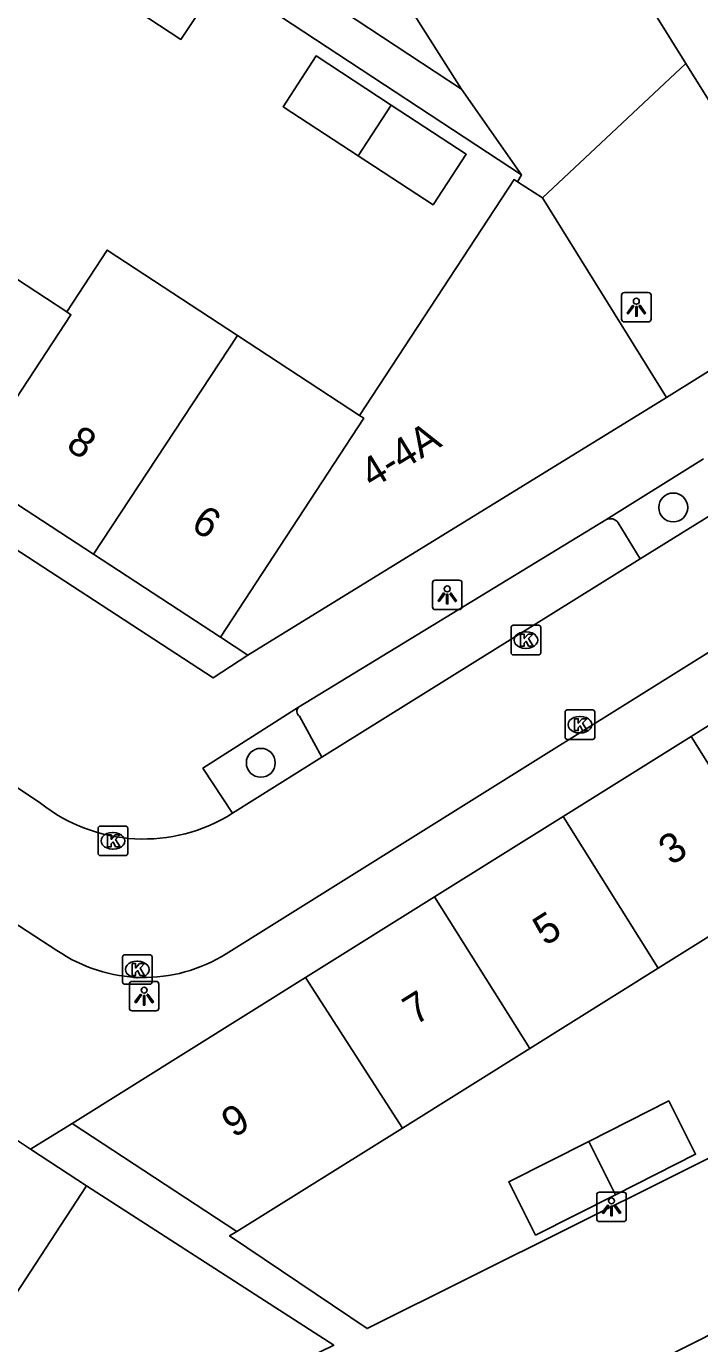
# Model space of a CAD drawing. Extents: x 159280 to 160375, y 384531 to 385872.
# Drawn here: x 160204.45 to 160227.21, y 384863.7 to 384908.23 of the extents above; entities that cross this region are included whole.
import ezdxf

# ---------------------------------------------------------------- set-up
doc = ezdxf.new("R2010")
doc.units = 0
for name, color, linetype in [('IMGEO_Boom', 7, 'Continuous'), ('IMGEO_Hek', 7, 'Continuous'), ('IMGEO_Kolk', 7, 'Continuous'), ('IMGEO_Lichtpunt', 7, 'Continuous'), ('IMGEO_Pand', 7, 'Continuous'), ('IMGEO_Pand_nummerreeks', 7, 'Continuous'), ('IMGEO_Parkeervlak_open', 7, 'Continuous'), ('IMGEO_Rijbaan_lokaal_open', 7, 'Continuous'), ('IMGEO_Voetpad_open', 7, 'Continuous')]:
    doc.layers.add(name, color=color, linetype=linetype)

msp = doc.modelspace()

# ---------------------------------------------------------------- linework, layer by layer
at = {"layer": 'IMGEO_Boom'}
for centre in [(160226.316, 384891.964), (160212.373, 384883.333)]:
    msp.add_circle(centre, 0.489, dxfattribs=at)
at = {"layer": 'IMGEO_Hek'}
for points in [[(160221.9, 384902.432), (160226.74, 384906.971)], [(160204.592, 384870.277), (160205.997, 384871.144)]]:
    msp.add_lwpolyline(points, dxfattribs=at)
at = {"layer": 'IMGEO_Kolk'}
for p, q in [((160220.833, 384887.055), (160220.833, 384887.907)), ((160220.908, 384887.981), (160221.76, 384887.981)), ((160221.834, 384887.907), (160221.834, 384887.055)), ((160221.321, 384887.761), (160221.346, 384887.761)), ((160221.344, 384887.201), (160221.319, 384887.201)), ((160221.76, 384886.981), (160220.908, 384886.981)), ((160222.66, 384884.195), (160222.66, 384885.047)), ((160222.735, 384885.121), (160223.587, 384885.121)), ((160223.148, 384884.901), (160223.173, 384884.901)), ((160223.661, 384885.047), (160223.661, 384884.195)), ((160223.171, 384884.341), (160223.146, 384884.341)), ((160223.587, 384884.121), (160222.735, 384884.121)), ((160206.872, 384880.269), (160206.872, 384881.121)), ((160206.947, 384881.195), (160207.799, 384881.195)), ((160207.36, 384880.975), (160207.385, 384880.975)), ((160207.873, 384881.121), (160207.873, 384880.269)), ((160207.383, 384880.415), (160207.358, 384880.415)), ((160207.799, 384880.195), (160206.947, 384880.195)), ((160207.698, 384875.92), (160207.698, 384876.772)), ((160207.773, 384876.846), (160208.625, 384876.846)), ((160208.699, 384876.772), (160208.699, 384875.92)), ((160208.186, 384876.626), (160208.211, 384876.626)), ((160208.209, 384876.066), (160208.184, 384876.066)), ((160208.625, 384875.846), (160207.773, 384875.846))]:
    msp.add_line(p, q, dxfattribs=at)
for points in [[(160220.833, 384887.055), (160220.833, 384887.907)], [(160220.908, 384887.981), (160221.76, 384887.981)], [(160221.834, 384887.907), (160221.834, 384887.055)], [(160221.154, 384887.681), (160221.277, 384887.681), (160221.277, 384887.53), (160221.407, 384887.681), (160221.571, 384887.681), (160221.425, 384887.53), (160221.578, 384887.281), (160221.426, 384887.281), (160221.341, 384887.445), (160221.277, 384887.378), (160221.277, 384887.281), (160221.154, 384887.281), (160221.154, 384887.681)], [(160221.76, 384886.981), (160220.908, 384886.981)], [(160222.66, 384884.195), (160222.66, 384885.047)], [(160222.735, 384885.121), (160223.587, 384885.121)], [(160222.981, 384884.821), (160223.104, 384884.821), (160223.104, 384884.67), (160223.234, 384884.821), (160223.398, 384884.821), (160223.252, 384884.67), (160223.405, 384884.421), (160223.253, 384884.421), (160223.168, 384884.585), (160223.104, 384884.518), (160223.104, 384884.421), (160222.981, 384884.421), (160222.981, 384884.821)], [(160223.661, 384885.047), (160223.661, 384884.195)], [(160223.587, 384884.121), (160222.735, 384884.121)], [(160206.872, 384880.269), (160206.872, 384881.121)], [(160206.947, 384881.195), (160207.799, 384881.195)], [(160207.193, 384880.895), (160207.316, 384880.895), (160207.316, 384880.744), (160207.446, 384880.895), (160207.61, 384880.895), (160207.464, 384880.744), (160207.617, 384880.495), (160207.465, 384880.495), (160207.38, 384880.659), (160207.316, 384880.592), (160207.316, 384880.495), (160207.193, 384880.495), (160207.193, 384880.895)], [(160207.873, 384881.121), (160207.873, 384880.269)], [(160207.799, 384880.195), (160206.947, 384880.195)], [(160207.698, 384875.92), (160207.698, 384876.772)], [(160207.773, 384876.846), (160208.625, 384876.846)], [(160208.699, 384876.772), (160208.699, 384875.92)], [(160208.019, 384876.546), (160208.142, 384876.546), (160208.142, 384876.395), (160208.272, 384876.546), (160208.436, 384876.546), (160208.29, 384876.395), (160208.443, 384876.146), (160208.291, 384876.146), (160208.206, 384876.31), (160208.142, 384876.243), (160208.142, 384876.146), (160208.019, 384876.146), (160208.019, 384876.546)], [(160208.625, 384875.846), (160207.773, 384875.846)]]:
    msp.add_lwpolyline(points, dxfattribs=at)
for centre, start, end in [((160220.91, 384887.905), 91.552, 178.448), ((160220.91, 384887.905), 91.552, 178.448), ((160221.758, 384887.905), 1.552, 88.448), ((160221.758, 384887.905), 1.552, 88.448), ((160220.91, 384887.057), 181.552, 268.448), ((160220.91, 384887.057), 181.552, 268.448), ((160221.758, 384887.057), 271.552, 358.448), ((160221.758, 384887.057), 271.552, 358.448), ((160222.737, 384885.045), 91.552, 178.448), ((160222.737, 384885.045), 91.552, 178.448), ((160223.585, 384885.045), 1.552, 88.448), ((160223.585, 384885.045), 1.552, 88.448), ((160222.737, 384884.197), 181.552, 268.448), ((160222.737, 384884.197), 181.552, 268.448), ((160223.585, 384884.197), 271.552, 358.448), ((160223.585, 384884.197), 271.552, 358.448), ((160206.949, 384881.119), 91.552, 178.448), ((160206.949, 384881.119), 91.552, 178.448), ((160207.797, 384881.119), 1.552, 88.448), ((160207.797, 384881.119), 1.552, 88.448), ((160206.949, 384880.271), 181.552, 268.448), ((160206.949, 384880.271), 181.552, 268.448), ((160207.797, 384880.271), 271.552, 358.448), ((160207.797, 384880.271), 271.552, 358.448), ((160207.775, 384876.77), 91.552, 178.448), ((160207.775, 384876.77), 91.552, 178.448), ((160208.623, 384876.77), 1.552, 88.448), ((160208.623, 384876.77), 1.552, 88.448), ((160207.775, 384875.922), 181.552, 268.448), ((160207.775, 384875.922), 181.552, 268.448), ((160208.623, 384875.922), 271.552, 358.448), ((160208.623, 384875.922), 271.552, 358.448)]:
    msp.add_arc(centre, 0.0765, start, end, dxfattribs=at)
for centre, major_axis, ratio, start_param, end_param in [((160221.32, 384887.481), (-0.387, 0.002), 0.722429, 4.712389, 7.853982), ((160221.345, 384887.481), (-0.39, 0.002), 0.717154, 1.570796, 4.712389), ((160223.147, 384884.621), (-0.387, 0.002), 0.722429, 4.712389, 7.853982), ((160223.172, 384884.621), (-0.39, 0.002), 0.717154, 1.570796, 4.712389), ((160207.359, 384880.695), (-0.387, 0.002), 0.722429, 4.712389, 7.853982), ((160207.384, 384880.695), (-0.39, 0.002), 0.717154, 1.570796, 4.712389), ((160208.185, 384876.346), (-0.387, 0.002), 0.722429, 4.712389, 7.853982), ((160208.21, 384876.346), (-0.39, 0.002), 0.717154, 1.570796, 4.712389)]:
    msp.add_ellipse(centre, major_axis=major_axis, ratio=ratio, start_param=start_param, end_param=end_param, dxfattribs=at)
at = {"layer": 'IMGEO_Lichtpunt'}
for p, q in [((160224.57, 384899.137), (160224.57, 384898.33)), ((160224.57, 384899.137), (160224.57, 384898.33)), ((160225.472, 384899.232), (160224.664, 384899.232)), ((160225.472, 384899.232), (160224.664, 384899.232)), ((160225.566, 384898.33), (160225.566, 384899.137)), ((160225.566, 384898.33), (160225.566, 384899.137)), ((160224.664, 384898.236), (160225.472, 384898.236)), ((160224.664, 384898.236), (160225.472, 384898.236)), ((160218.177, 384889.413), (160218.177, 384888.606)), ((160218.177, 384889.413), (160218.177, 384888.606)), ((160219.079, 384889.508), (160218.271, 384889.508)), ((160219.079, 384889.508), (160218.271, 384889.508)), ((160219.173, 384888.606), (160219.173, 384889.413)), ((160219.173, 384888.606), (160219.173, 384889.413)), ((160218.271, 384888.512), (160219.079, 384888.512)), ((160218.271, 384888.512), (160219.079, 384888.512)), ((160208.831, 384875.945), (160208.023, 384875.945)), ((160208.831, 384875.945), (160208.023, 384875.945)), ((160207.929, 384875.85), (160207.929, 384875.043)), ((160207.929, 384875.85), (160207.929, 384875.043)), ((160208.925, 384875.043), (160208.925, 384875.85)), ((160208.925, 384875.043), (160208.925, 384875.85)), ((160208.023, 384874.949), (160208.831, 384874.949)), ((160208.023, 384874.949), (160208.831, 384874.949)), ((160224.632, 384868.821), (160223.824, 384868.821)), ((160224.632, 384868.821), (160223.824, 384868.821)), ((160223.73, 384868.726), (160223.73, 384867.919)), ((160223.73, 384868.726), (160223.73, 384867.919)), ((160224.726, 384867.919), (160224.726, 384868.726)), ((160224.726, 384867.919), (160224.726, 384868.726)), ((160223.824, 384867.825), (160224.632, 384867.825)), ((160223.824, 384867.825), (160224.632, 384867.825))]:
    msp.add_line(p, q, dxfattribs=at)
for points in [[(160224.944, 384898.801), (160224.983, 384898.773), (160224.795, 384898.511), (160224.757, 384898.538), (160224.944, 384898.801)], [(160225.046, 384898.753), (160225.093, 384898.753), (160225.093, 384898.431), (160225.046, 384898.431), (160225.046, 384898.753)], [(160225.156, 384898.773), (160225.194, 384898.8), (160225.381, 384898.538), (160225.342, 384898.51), (160225.156, 384898.773)], [(160218.551, 384889.077), (160218.59, 384889.049), (160218.402, 384888.787), (160218.364, 384888.814), (160218.551, 384889.077)], [(160218.653, 384889.029), (160218.7, 384889.029), (160218.7, 384888.707), (160218.653, 384888.707), (160218.653, 384889.029)], [(160218.763, 384889.049), (160218.801, 384889.076), (160218.988, 384888.814), (160218.949, 384888.786), (160218.763, 384889.049)], [(160208.303, 384875.514), (160208.342, 384875.486), (160208.154, 384875.224), (160208.116, 384875.251), (160208.303, 384875.514)], [(160208.405, 384875.466), (160208.452, 384875.466), (160208.452, 384875.144), (160208.405, 384875.144), (160208.405, 384875.466)], [(160208.515, 384875.486), (160208.553, 384875.513), (160208.74, 384875.251), (160208.701, 384875.223), (160208.515, 384875.486)], [(160224.104, 384868.39), (160224.143, 384868.362), (160223.955, 384868.1), (160223.917, 384868.127), (160224.104, 384868.39)], [(160224.206, 384868.342), (160224.253, 384868.342), (160224.253, 384868.02), (160224.206, 384868.02), (160224.206, 384868.342)], [(160224.316, 384868.362), (160224.354, 384868.389), (160224.541, 384868.127), (160224.502, 384868.099), (160224.316, 384868.362)]]:
    msp.add_lwpolyline(points, dxfattribs=at)
for centre in [(160225.069, 384898.935), (160218.676, 384889.211), (160208.428, 384875.648), (160224.229, 384868.524)]:
    msp.add_circle(centre, 0.0994, dxfattribs=at)
for centre, start, end in [((160224.664, 384899.137), 90, 180), ((160224.664, 384899.137), 90, 180), ((160225.472, 384899.137), 0, 90), ((160225.472, 384899.137), 0, 90), ((160224.664, 384898.33), 180, 270), ((160224.664, 384898.33), 180, 270), ((160225.472, 384898.33), 270, 0), ((160225.472, 384898.33), 270, 360), ((160218.271, 384889.413), 90, 180), ((160218.271, 384889.413), 90, 180), ((160219.079, 384889.413), 0, 90), ((160219.079, 384889.413), 0, 90), ((160218.271, 384888.606), 180, 270), ((160218.271, 384888.606), 180, 270), ((160219.079, 384888.606), 270, 0), ((160219.079, 384888.606), 270, 360), ((160208.023, 384875.85), 90, 180), ((160208.023, 384875.85), 90, 180), ((160208.831, 384875.85), 0, 90), ((160208.831, 384875.85), 0, 90), ((160208.023, 384875.043), 180, 270), ((160208.023, 384875.043), 180, 270), ((160208.831, 384875.043), 270, 0), ((160208.831, 384875.043), 270, 360), ((160223.824, 384868.726), 90, 180), ((160223.824, 384868.726), 90, 180), ((160224.632, 384868.726), 0, 90), ((160224.632, 384868.726), 0, 90), ((160223.824, 384867.919), 180, 270), ((160223.824, 384867.919), 180, 270), ((160224.632, 384867.919), 270, 0), ((160224.632, 384867.919), 270, 360)]:
    msp.add_arc(centre, 0.0946, start, end, dxfattribs=at)
at = {"layer": 'IMGEO_Pand'}
for points in [[(160207.14, 384909.45), (160209.67, 384907.785), (160210.785, 384909.479), (160208.256, 384911.146)], [(160216.779, 384905.568), (160214.241, 384907.231), (160213.128, 384905.51), (160215.664, 384903.855)], [(160215.664, 384903.855), (160216.779, 384905.568)], [(160215.664, 384903.855), (160218.199, 384902.2), (160219.317, 384903.906), (160216.779, 384905.568)], [(160221.053, 384902.974), (160220.937, 384903.048), (160215.713, 384895.074)], [(160221.9, 384902.432), (160221.053, 384902.974)], [(160221.9, 384902.432), (160226.084, 384895.685)], [(160205.811, 384898.573), (160201.675, 384901.282)], [(160211.581, 384897.781), (160207.181, 384900.664), (160205.811, 384898.573)], [(160205.811, 384898.573), (160205.954, 384898.479), (160202.462, 384893.162), (160202.702, 384893.004)], [(160206.72, 384890.381), (160211.581, 384897.781)], [(160215.713, 384895.074), (160211.581, 384897.781)], [(160226.084, 384895.685), (160211.936, 384886.976)], [(160215.713, 384895.074), (160215.854, 384894.982), (160211.008, 384887.582)], [(160202.702, 384893.004), (160206.72, 384890.381)], [(160206.72, 384890.381), (160211.008, 384887.582)], [(160211.008, 384887.582), (160211.936, 384886.976)], [(160226.916, 384884.223), (160231.439, 384887.059)], [(160222.589, 384881.514), (160226.916, 384884.223)], [(160230.136, 384879.094), (160226.916, 384884.223)], [(160218.25, 384878.802), (160222.589, 384881.514)], [(160222.589, 384881.514), (160225.806, 384876.389)], [(160225.806, 384876.389), (160230.136, 384879.094)], [(160213.887, 384876.075), (160218.25, 384878.802)], [(160221.466, 384873.678), (160218.25, 384878.802)], [(160225.806, 384876.389), (160221.466, 384873.678)], [(160205.997, 384871.144), (160213.887, 384876.075)], [(160217.16, 384870.988), (160213.887, 384876.075)], [(160221.466, 384873.678), (160217.16, 384870.988)], [(160224.368, 384868.733), (160227.073, 384870.1), (160226.162, 384871.903), (160223.457, 384870.536)], [(160203.02, 384871.315), (160204.592, 384870.277)], [(160211.559, 384867.489), (160205.997, 384871.144)], [(160211.559, 384867.489), (160217.16, 384870.988)], [(160223.457, 384870.536), (160220.753, 384869.169), (160221.664, 384867.366), (160224.368, 384868.733)], [(160224.368, 384868.733), (160223.457, 384870.536)], [(160204.592, 384870.277), (160206.484, 384869.028)], [(160203.547, 384864.555), (160206.484, 384869.028)]]:
    msp.add_lwpolyline(points, dxfattribs=at)
at = {"layer": 'IMGEO_Parkeervlak_open'}
for points in [[(160210.257, 384911.979), (160212.677, 384915.703), (160213.305, 384915.327), (160219.16, 384906.102)], [(160225.287, 384909.318), (160226.74, 384906.971)], [(160221.184, 384903.21), (160221.053, 384902.974)], [(160224.455, 384891.441), (160225.203, 384890.226)], [(160214.435, 384883.522), (160213.68, 384884.907)]]:
    msp.add_lwpolyline(points, dxfattribs=at)
for centre, radius, start, end in [((160224.195, 384891.281), 0.305, 31.6197, 120.4382), ((160213.799, 384885.076), 0.206, 138.2761, 234.7741)]:
    msp.add_arc(centre, radius, start, end, dxfattribs=at)
at = {"layer": 'IMGEO_Rijbaan_lokaal_open'}
for points in [[(160226.74, 384906.971), (160221.9, 384902.432)], [(160227.502, 384905.74), (160226.74, 384906.971)], [(160256.935, 384905.449), (160211.2, 384876.876)], [(160226.084, 384895.685), (160231.603, 384899.117)], [(160228.253, 384892.126), (160225.203, 384890.226)], [(160225.203, 384890.226), (160214.435, 384883.522)], [(160201.107, 384884.512), (160204.923, 384881.968)], [(160214.435, 384883.522), (160211.416, 384881.628)], [(160234.643, 384881.909), (160237.449, 384877.372), (160235.814, 384876.426), (160236.729, 384874.55), (160215.963, 384864.21), (160211.32, 384867.339), (160211.559, 384867.489)], [(160205.48, 384876.99), (160200.966, 384879.917)], [(160220.109, 384859.811), (160219.936, 384860.154), (160222.867, 384861.636), (160246.088, 384873.372)], [(160204.592, 384870.277), (160205.997, 384871.144)], [(160206.484, 384869.028), (160214.84, 384863.645), (160213.895, 384863.18), (160194.3, 384833.366), (160186.381, 384838.583), (160186.538, 384838.834)]]:
    msp.add_lwpolyline(points, dxfattribs=at)
for centre, radius, start, end in [((160208.41, 384886.383), 5.626, 231.7008, 302.3042), ((160208.427, 384881.295), 5.217, 235.6069, 302.1096)]:
    msp.add_arc(centre, radius, start, end, dxfattribs=at)
at = {"layer": 'IMGEO_Voetpad_open'}
for points in [[(160185.887, 384914.681), (160185.568, 384914.883), (160190.985, 384923.048), (160221.184, 384903.21)], [(160219.16, 384906.102), (160210.257, 384911.979)], [(160221.184, 384903.21), (160219.16, 384906.102)], [(160224.041, 384891.544), (160227.344, 384893.612)], [(160211.936, 384886.976), (160210.759, 384886.211), (160201.988, 384891.92)], [(160213.645, 384885.213), (160224.041, 384891.544)], [(160211.416, 384881.628), (160210.415, 384883.157), (160213.645, 384885.213)]]:
    msp.add_lwpolyline(points, dxfattribs=at)

# ---------------------------------------------------------------- texts
at = {"layer": 'IMGEO_Pand_nummerreeks'}
for s, rotation, p in [('8', 326.4565, (160205.746, 384893.965)), ('4-4A', 31.4733, (160216.134, 384892.587)), ('6', 328.3852, (160209.967, 384891.248)), ('3', 32.9884, (160226.246, 384879.842)), ('5', 32.5574, (160221.992, 384877.122)), ('7', 32.1222, (160217.59, 384874.441)), ('9', 31.9829, (160211.456, 384870.633))]:
    msp.add_text(s, height=1, rotation=rotation, dxfattribs=at).set_placement(p)

doc.saveas('drawing.dxf')
